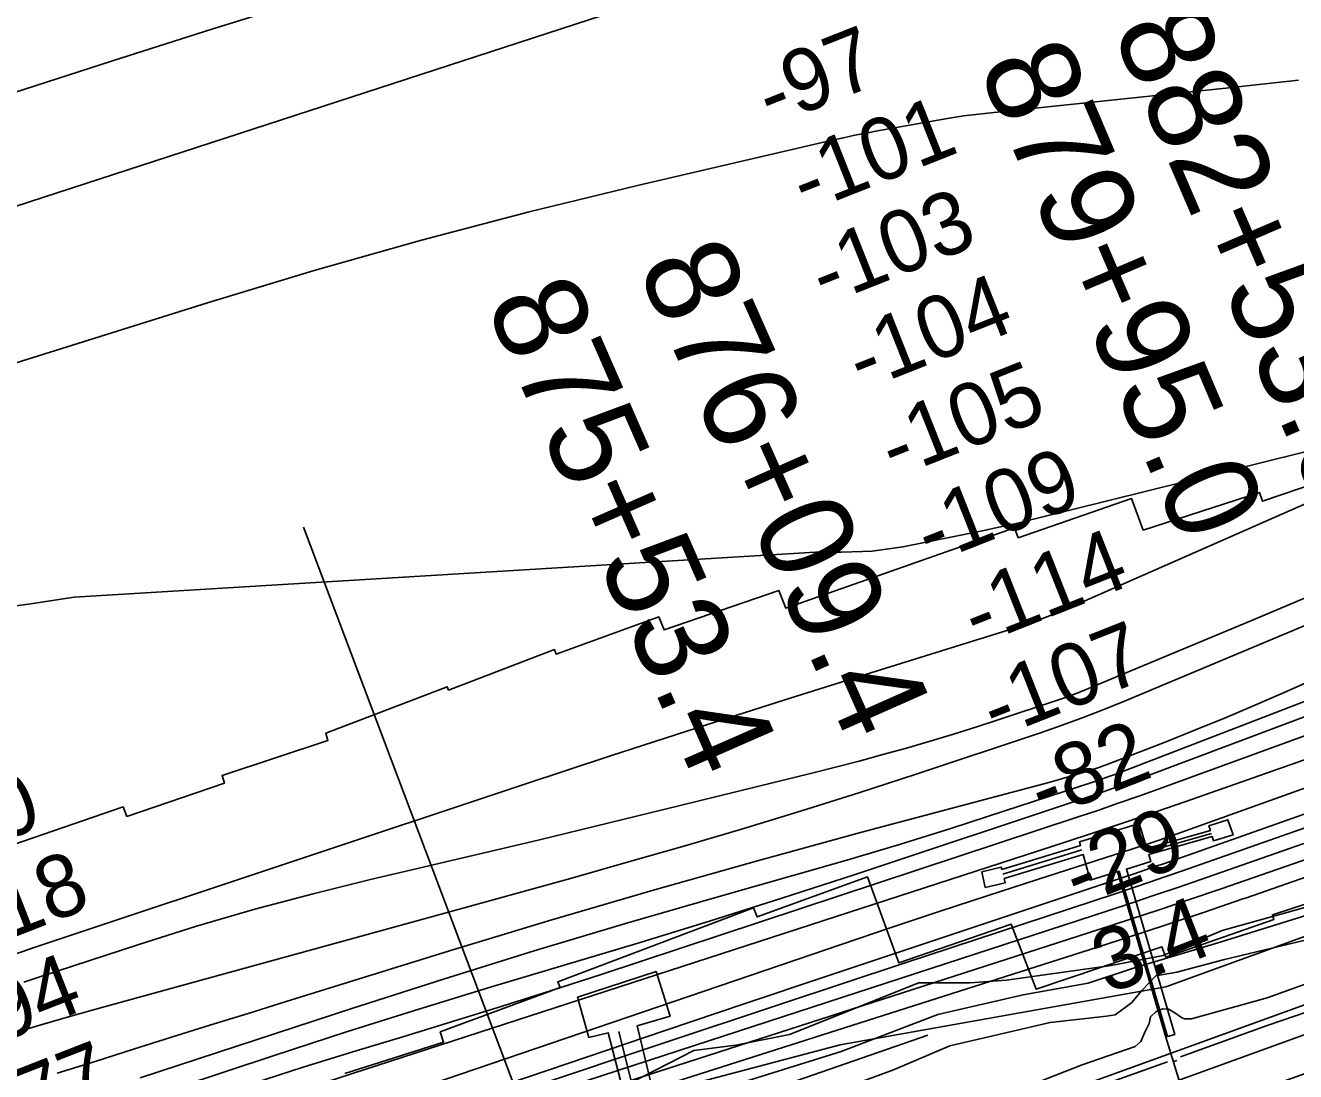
# Model space of a CAD drawing. Extents: x 3651524 to 3689615, y 505651 to 531377.
# Drawn here: x 3674354 to 3675717, y 515048 to 516171 of the extents above; entities that cross this region are included whole.
import ezdxf

# ---------------------------------------------------------------- set-up
doc = ezdxf.new("R2010")
doc.units = 0
for name, color, linetype in [('V-CHAN-DOCK', 7, 'Continuous'), ('V-FLOD-BASE', 7, 'Continuous'), ('V-LEVE-TOET', 7, 'Continuous'), ('V-RIVR-EDGE', 7, 'Continuous'), ('V-RIVR-RANG', 7, 'Continuous'), ('V-ROAD-CNTR', 7, 'Continuous'), ('V-RRAP-FSHR', 7, 'Continuous'), ('V-RRAP-RVMT', 7, 'Continuous'), ('V-SITE-VEGE', 7, 'Continuous'), ('V-SURV-IDEN', 7, 'Continuous'), ('V-SURV-LINE', 7, 'Continuous'), ('V-TOPO-DPTH', 7, 'Continuous'), ('V-TOPO-MAJR', 7, 'Continuous'), ('V-TOPO-MINR', 7, 'Continuous'), ('V-TOPO-WATR', 7, 'Continuous'), ('V-UTIL-LINE', 7, 'Continuous')]:
    doc.layers.add(name, color=color, linetype=linetype)

msp = doc.modelspace()

# ---------------------------------------------------------------- linework, layer by layer
at = {"layer": 'V-CHAN-DOCK'}
for points in [[(3675401.983, 515264.662), (3675486.562, 515290.617), (3675485.427, 515294.69), (3675549.353, 515314.374), (3675557.674, 515287.487), (3675625.875, 515306.743), (3675624.288, 515311.783), (3675644.477, 515318.14), (3675650.232, 515301.975), (3675629.373, 515295.63), (3675627.976, 515300.062), (3675559.747, 515280.793), (3675562.055, 515273.326), (3675535.794, 515265.265), (3675587.678, 515087.717), (3675579.998, 515085.475), (3675528.144, 515262.918), (3675496.933, 515253.337), (3675489.243, 515280.979), (3675404.523, 515254.982), (3675405.694, 515250.503), (3675384.19, 515245.508), (3675380.455, 515262.305), (3675401.289, 515267.313), (3675401.983, 515264.662)], [(3675489.243, 515280.979), (3675496.933, 515253.337), (3675528.144, 515262.918), (3675579.998, 515085.475), (3675587.678, 515087.717), (3675535.794, 515265.265), (3675562.055, 515273.326), (3675559.747, 515280.793)], [(3675061.143, 514883.329), (3675036.798, 514988.838), (3675010.709, 515096.87), (3675045.9, 515107.206), (3675030.89, 515155.307), (3674946.736, 515127.582), (3674958.735, 515084.535), (3674979.571, 515089.542), (3675035.029, 514875.061), (3675061.143, 514883.329)]]:
    msp.add_lwpolyline(points, dxfattribs=at)
at = {"layer": 'V-FLOD-BASE'}
msp.add_line((3675585.767, 515058.216), (3675589.81, 515059.717), dxfattribs=at)
for points in [[(3675593.987, 515063.705), (3675686.77, 515097.238), (3675774.986, 515127.338), (3675852.533, 515149.096), (3675919.486, 515166.52), (3676033.63, 515188.669), (3676085.942, 515199.825), (3676115.138, 515207.355), (3676146.757, 515209.833), (3676244.148, 515219.232), (3676306.952, 515138.489), (3676314.632, 515129.509)], [(3675276.572, 514964.764), (3675339.048, 514984.269), (3675358.664, 514988.451), (3675399.829, 514992.272), (3675508.77, 515033.052), (3675579.864, 515058.429)]]:
    msp.add_lwpolyline(points, dxfattribs=at)
at = {"layer": 'V-LEVE-TOET'}
msp.add_lwpolyline([(3675423.561, 515029.714), (3675488.141, 515055.195), (3675545.104, 515074.792), (3675551.209, 515080.203), (3675555.385, 515090.159), (3675560.052, 515099.602), (3675561.672, 515106.592), (3675567.785, 515112.504), (3675574.853, 515115.394), (3675580.856, 515114.792), (3675586.817, 515111.685), (3675594.743, 515106.039), (3675598.225, 515104.476), (3675605.741, 515104.351), (3675686.813, 515127.053), (3675762.45, 515154.355)], dxfattribs=at)
at = {"layer": 'V-RIVR-EDGE'}
msp.add_lwpolyline([(3675001.613, 515034.637), (3675071.339, 515070.484), (3675116.378, 515076.376), (3675174.037, 515087.639), (3675312.85, 515143.126), (3675368.08, 515142.99), (3675407.108, 515145.895), (3675468.363, 515154.748), (3675519.409, 515161.826), (3675575.265, 515172.494), (3675638.366, 515199.353), (3675786.148, 515240.41)], dxfattribs=at)
at = {"layer": 'V-RIVR-RANG'}
msp.add_line((3674955.98, 514827.803), (3674652.363, 515632.425), dxfattribs=at)
at = {"layer": 'V-ROAD-CNTR'}
msp.add_arc((3688906.265, 478446.642), 38899.472, 109.7579993, 110.7036938, dxfattribs=at)
at = {"layer": 'V-RRAP-FSHR'}
msp.add_lwpolyline([(3674342.485, 514747.086), (3674903.664, 514990.673), (3675228.559, 515076.644), (3675578.064, 515138.733), (3676104.785, 515329.783), (3676203.237, 515348.889), (3676281.999, 515325.007), (3676434.599, 515071.868)], dxfattribs=at)
at = {"layer": 'V-RRAP-RVMT'}
for points in [[(3674319.462, 515284.135), (3674458.996, 515331.994), (3674462.914, 515321.814), (3674567.645, 515357.604), (3674565.125, 515365.804), (3674678.747, 515403.377), (3674676.313, 515411.079), (3674806.739, 515461.046), (3674808.189, 515457.409), (3674921.773, 515500.876), (3674923.714, 515496.088), (3675033.774, 515536.032), (3675039.567, 515522.01), (3675162.69, 515564.401), (3675170.114, 515545.218), (3675415.598, 515631.674), (3675419.681, 515621.022), (3675541.336, 515663.077), (3675553.827, 515629.178), (3675678.745, 515669.463), (3675681.94, 515660.088), (3675780.807, 515694.006)], [(3676288.695, 515393.757), (3676189.323, 515392.723), (3676050.602, 515345.06), (3676052.752, 515338.67), (3675932.839, 515297.929), (3675935.965, 515286.238), (3675806.865, 515239.026), (3675801.933, 515251.85), (3675692.413, 515216.15), (3675694.118, 515211.28), (3675577.994, 515170.54), (3675573.847, 515181.875), (3675438.882, 515136.317), (3675412.213, 515206.17), (3675291.578, 515164.472), (3675258.014, 515256.778), (3675139.527, 515213.979), (3675135.46, 515223.578), (3674925.404, 515144.385), (3674927.974, 515138.054), (3674799.275, 515090.453), (3674802.758, 515079.503), (3674697.021, 515045.83)]]:
    msp.add_lwpolyline(points, dxfattribs=at)
at = {"layer": 'V-SITE-VEGE'}
for points in [[(3675083.032, 515023.68), (3675229.736, 515069.427), (3675333.498, 515109.197), (3675424.898, 515130.43), (3675494.727, 515142.651), (3675544.543, 515159.223), (3675637.395, 515187.127), (3675771.985, 515229.058)], [(3675803.752, 515207.103), (3675641.096, 515168.32), (3675589.986, 515154.447), (3675567.163, 515150.812), (3675552.171, 515134.995), (3675541.239, 515121.79), (3675523.614, 515108.695), (3675514.222, 515107.513), (3675453.853, 515100.491), (3675346.323, 515075.509), (3675285.643, 515049.747), (3675171.129, 515007.479)]]:
    msp.add_lwpolyline(points, dxfattribs=at)
at = {"layer": 'V-SURV-LINE'}
for points in [[(3675414.951, 515006.37), (3675739.936, 515124.069)], [(3675750.15, 515095.861), (3675425.166, 514978.162)]]:
    msp.add_lwpolyline(points, dxfattribs=at)
at = {"layer": 'V-TOPO-DPTH'}
for points in [[(3674519.408, 514867.087), (3675495.662, 515178.441), (3675537.069, 515191.8), (3675578.414, 515205.344), (3675619.667, 515219.165), (3675660.86, 515233.17), (3675664.565, 515234.444), (3675707.517, 515249.359), (3675750.405, 515264.453), (3675793.198, 515279.814), (3675835.927, 515295.354), (3677210.797, 515800.233), (3677249.719, 515814.585), (3677288.616, 515829.004), (3677327.475, 515843.527), (3677366.308, 515858.117), (3677955.19, 516080.26)], [(3674676.604, 515036.39), (3675470.188, 515294.321), (3675502.6, 515304.979), (3675534.961, 515315.784), (3675567.248, 515326.812), (3675599.485, 515337.988), (3675764.602, 515395.867), (3675879.299, 515436.264), (3675993.914, 515476.89), (3676108.408, 515517.858), (3676222.82, 515559.054), (3677227.02, 515922.335)], [(3674676.604, 515036.39), (3675470.188, 515294.321), (3675502.6, 515304.979), (3675534.961, 515315.784), (3675567.248, 515326.812), (3675599.485, 515337.988), (3675764.602, 515395.867), (3675879.299, 515436.264), (3675993.914, 515476.89), (3676108.408, 515517.858), (3676222.82, 515559.054), (3677227.02, 515922.335)], [(3674510.081, 514939.076), (3675229.443, 515184.377), (3675282.019, 515202.14), (3675334.661, 515219.704), (3675387.401, 515236.971), (3675440.207, 515254.038), (3675532.731, 515283.655), (3675539.319, 515285.78), (3675545.902, 515287.923), (3675552.474, 515290.095), (3675559.041, 515292.286), (3675565.596, 515294.51), (3675572.143, 515296.759), (3675578.676, 515299.047), (3675585.2, 515301.36), (3675747.873, 515359.56), (3675835.73, 515390.983), (3675923.591, 515422.395), (3676011.458, 515453.791), (3676099.329, 515485.176), (3677104.432, 515844.057)], [(3677104.432, 515844.057), (3676099.329, 515485.176), (3676011.458, 515453.791), (3675923.591, 515422.395), (3675835.73, 515390.983), (3675747.873, 515359.56), (3675585.2, 515301.36), (3675578.676, 515299.047), (3675572.143, 515296.759), (3675565.596, 515294.51), (3675559.041, 515292.286), (3675552.474, 515290.095), (3675545.902, 515287.923), (3675539.319, 515285.78), (3675532.731, 515283.655), (3675440.207, 515254.038), (3675387.401, 515236.971), (3675334.661, 515219.704), (3675282.019, 515202.14), (3675229.443, 515184.377), (3674510.081, 514939.076)], [(3674495.163, 514906.907), (3675040.724, 515091.857), (3675126.401, 515120.812), (3675212.113, 515149.658), (3675297.88, 515178.343), (3675383.684, 515206.92), (3675532.96, 515256.479), (3675544.141, 515260.228), (3675555.308, 515264.019), (3675566.452, 515267.874), (3675577.582, 515271.772), (3676419.798, 515569.499), (3676561.946, 515620.028)], [(3676561.946, 515620.028), (3676419.798, 515569.499), (3675577.582, 515271.772), (3675566.452, 515267.874), (3675555.308, 515264.019), (3675544.141, 515260.228), (3675532.96, 515256.479), (3675383.684, 515206.92), (3675297.88, 515178.343), (3675212.113, 515149.658), (3675126.401, 515120.812), (3675040.724, 515091.857), (3674495.163, 514906.907)], [(3676569.034, 515593.109), (3676402.37, 515532.31), (3676235.509, 515472.061), (3676068.353, 515412.634), (3675901, 515353.757), (3675615.748, 515254.191), (3675590.848, 515245.586), (3675565.913, 515237.084), (3675540.926, 515228.737), (3675515.904, 515220.493), (3675055.804, 515070.488), (3674956.05, 515037.773)], [(3676569.034, 515593.109), (3676402.37, 515532.31), (3676235.509, 515472.061), (3676068.353, 515412.634), (3675901, 515353.757), (3675615.748, 515254.191), (3675590.848, 515245.586), (3675565.913, 515237.084), (3675540.926, 515228.737), (3675515.904, 515220.493), (3675055.804, 515070.488), (3674956.05, 515037.773)]]:
    msp.add_lwpolyline(points, dxfattribs=at)
at = {"layer": 'V-TOPO-MAJR'}
for points in [[(3675720.316, 516112.15), (3675694.359, 516109.204), (3675668.39, 516106.365), (3675642.413, 516103.598), (3675393.635, 516077.626), (3675387.107, 516076.928), (3675380.58, 516076.209), (3675374.057, 516075.459), (3675367.537, 516074.687), (3675361.027, 516073.843), (3675354.528, 516072.926), (3675348.045, 516071.899), (3675341.573, 516070.797), (3675268.73, 516057.757), (3675256.442, 516055.46), (3675244.18, 516053.036), (3675231.957, 516050.424), (3675219.76, 516047.687), (3675010.977, 515999.131), (3674894.764, 515970.714), (3674779.026, 515940.554), (3674664.001, 515907.781), (3674549.451, 515873.267), (3674174.966, 515755.79)], [(3674599.141, 515035.53), (3674652.282, 515052.539), (3674705.571, 515069.075), (3674758.96, 515085.296), (3674812.353, 515101.506), (3674865.651, 515118.017), (3674918.807, 515134.979), (3674971.868, 515152.241), (3675482.886, 515320.89), (3675504.999, 515328.301), (3675527.065, 515335.849), (3675549.061, 515343.601), (3675571.009, 515351.489), (3676094.046, 515542.201), (3676285.142, 515611.962), (3676476.204, 515681.818), (3676667.212, 515751.819)], [(3674352.327, 515143.925), (3674360.913, 515146.859), (3674369.522, 515149.728), (3674475.787, 515184.463), (3674537.774, 515203.831), (3674600.066, 515222.106), (3674662.816, 515238.744), (3674725.87, 515254.29), (3674751.904, 515260.348), (3674828.168, 515278.253), (3674904.384, 515296.36), (3674980.527, 515314.769), (3675056.623, 515333.379), (3675197.989, 515368.25), (3675223.51, 515374.681), (3675248.985, 515381.282), (3675274.393, 515388.14), (3675299.755, 515395.168), (3675325.03, 515402.499), (3675350.233, 515410.064), (3675375.327, 515417.98), (3675400.35, 515426.13), (3675459.739, 515445.933), (3675469.312, 515449.244), (3675478.833, 515452.694), (3675488.274, 515456.354), (3675497.663, 515460.155), (3675673.753, 515533.709), (3675771.077, 515574.559)]]:
    msp.add_lwpolyline(points, dxfattribs=at)
at = {"layer": 'V-TOPO-MINR'}
for points in [[(3676659.664, 516800.083), (3676406.069, 516756.102), (3676343.864, 516738.553), (3676281.842, 516720.399), (3676220.093, 516701.336), (3676158.525, 516681.668), (3675764.759, 516552.685), (3675658.983, 516518.06), (3675553.198, 516483.461), (3675447.399, 516448.903), (3675341.592, 516414.372), (3675188.42, 516364.415), (3675159.17, 516354.951), (3675129.892, 516345.578), (3675100.57, 516336.341), (3675071.22, 516327.196), (3674660.659, 516200.314), (3674553.944, 516166.937), (3674447.384, 516133.077), (3674341.056, 516098.493)], [(3675799.943, 516402.542), (3675687.294, 516385.355), (3675652.156, 516379.597), (3675617.116, 516373.323), (3675582.223, 516366.277), (3675547.428, 516358.716), (3675512.817, 516350.361), (3675478.354, 516341.462), (3675444.111, 516331.748), (3675410.016, 516321.491), (3675199.268, 516255.352), (3675184.188, 516250.592), (3675169.118, 516245.799), (3675154.064, 516240.957), (3675139.021, 516236.081), (3674342.824, 515976.59)], [(3674676.604, 515036.39), (3675470.188, 515294.321), (3675502.6, 515304.979), (3675534.961, 515315.784), (3675567.248, 515326.812), (3675599.485, 515337.988), (3675764.602, 515395.867), (3675879.299, 515436.264), (3675993.914, 515476.89), (3676108.408, 515517.858), (3676222.82, 515559.054), (3677227.02, 515922.335)], [(3674464.205, 515013.182), (3674621.047, 515065.159), (3674698.553, 515090.38), (3674776.233, 515115.041), (3674854.175, 515138.861), (3674932.292, 515162.12), (3675010.406, 515185.39), (3675088.34, 515209.234), (3675166.005, 515233.94), (3675243.491, 515259.22), (3675492.894, 515342.121), (3675506.878, 515346.859), (3675520.824, 515351.705), (3675534.713, 515356.712), (3675548.564, 515361.827), (3676971.028, 515896.466)], [(3674336.191, 515087.56), (3674369.381, 515097.632), (3674402.691, 515107.299), (3674436.081, 515116.696), (3674814.566, 515220.726), (3674876.809, 515237.952), (3674939.012, 515255.324), (3675001.153, 515272.915), (3675063.253, 515290.651), (3675125.202, 515308.885), (3675186.99, 515327.635), (3675248.539, 515347.159), (3675309.927, 515367.2), (3675444.452, 515412.055), (3675466.961, 515419.844), (3675489.345, 515427.967), (3675511.54, 515436.593), (3675533.609, 515445.554), (3675983.441, 515634.133), (3676182.437, 515717.444), (3676381.486, 515800.627), (3676580.615, 515883.619)], [(3674510.081, 514939.076), (3675229.443, 515184.377), (3675282.019, 515202.14), (3675334.661, 515219.704), (3675387.401, 515236.971), (3675440.207, 515254.038), (3675532.731, 515283.655), (3675539.319, 515285.78), (3675545.902, 515287.923), (3675552.474, 515290.095), (3675559.041, 515292.286), (3675565.596, 515294.51), (3675572.143, 515296.759), (3675578.676, 515299.047), (3675585.2, 515301.36), (3675747.873, 515359.56), (3675835.73, 515390.983), (3675923.591, 515422.395), (3676011.458, 515453.791), (3676099.329, 515485.176), (3677104.432, 515844.057)], [(3674787.451, 514968.418), (3675506.237, 515200.323), (3675539.089, 515211.04), (3675571.894, 515221.897), (3675604.628, 515232.965), (3675637.316, 515244.174), (3675783.767, 515294.923), (3675889.536, 515331.915), (3675995.162, 515369.31), (3676100.571, 515407.311), (3676205.835, 515445.715), (3677219.47, 515818.822)], [(3674477.096, 515041.081), (3674705.549, 515115.964), (3674802.736, 515147.151), (3674900.169, 515177.529), (3674997.973, 515206.691), (3675096.024, 515235.044), (3675179.301, 515258.565), (3675235.789, 515274.908), (3675292.131, 515291.729), (3675348.254, 515309.267), (3675404.231, 515327.283), (3675500.768, 515359.033), (3675508.346, 515361.589), (3675515.898, 515364.22), (3675523.41, 515366.964), (3675530.895, 515369.784), (3675886.614, 515506.853), (3676071.715, 515578.827), (3676256.517, 515651.552), (3676440.872, 515725.404), (3676624.929, 515800.006)], [(3673797.395, 514967.645), (3674294.145, 515155.983), (3674317.516, 515164.68), (3674340.956, 515173.183), (3674364.499, 515181.397), (3674388.111, 515189.417), (3674888.956, 515356.101), (3674981.847, 515386.715), (3675074.855, 515416.967), (3675168.037, 515446.676), (3675261.336, 515476.023), (3675416.756, 515524.413), (3675432.334, 515529.555), (3675447.782, 515535.046), (3675463.035, 515541.058), (3675478.157, 515547.418), (3675878.922, 515724.045), (3675882.345, 515727.624), (3675883.921, 515731.298), (3675882.728, 515735.114), (3675879.688, 515739.023), (3675872.3, 515742.149), (3675864.75, 515744.093)], [(3675864.75, 515744.093), (3675856.954, 515744.266), (3675848.996, 515743.257), (3675434.519, 515640.439), (3675422.076, 515637.438), (3675409.609, 515634.546), (3675397.106, 515631.815), (3675384.578, 515629.194), (3675295.621, 515611.181), (3675262.956, 515606.732), (3675251.968, 515606.105), (3675240.947, 515605.832), (3675229.925, 515605.662), (3675218.902, 515605.644), (3675207.878, 515605.728), (3674406.173, 515557.11), (3674389.901, 515554.568), (3674373.615, 515552.11), (3674357.32, 515549.71), (3674340.996, 515547.593)], [(3674902.727, 515032.933), (3675034.112, 515077.013), (3675165.613, 515120.745), (3675297.191, 515164.245), (3675524.777, 515239.152), (3675542.603, 515245.078), (3675560.404, 515251.075), (3675578.169, 515257.179), (3675595.91, 515263.353), (3676068.655, 515429.459), (3676270.256, 515500.768), (3676471.655, 515572.639), (3676672.752, 515645.351)], [(3674495.163, 514906.907), (3675040.724, 515091.857), (3675126.401, 515120.812), (3675212.113, 515149.658), (3675297.88, 515178.343), (3675383.684, 515206.92), (3675532.96, 515256.479), (3675544.141, 515260.228), (3675555.308, 515264.019), (3675566.452, 515267.874), (3675577.582, 515271.772), (3676419.798, 515569.499), (3676561.946, 515620.028)], [(3674956.05, 515037.773), (3675055.804, 515070.488), (3675515.904, 515220.493), (3675540.926, 515228.737), (3675565.913, 515237.084), (3675590.848, 515245.586), (3675615.748, 515254.191), (3675901, 515353.757), (3676068.353, 515412.634), (3676235.509, 515472.061), (3676402.37, 515532.31), (3676569.034, 515593.109)], [(3674387.922, 515046.011), (3674428.934, 515058.862), (3674469.927, 515071.774), (3674510.916, 515084.696), (3674551.921, 515097.569), (3674592.948, 515110.371), (3674633.991, 515123.124), (3674809.287, 515177.427), (3674919.133, 515210.732), (3675029.234, 515243.154), (3675139.716, 515274.251), (3675250.452, 515304.465), (3675452.556, 515358.304), (3675462.409, 515361.011), (3675472.233, 515363.818), (3675482.012, 515366.777), (3675491.762, 515369.836), (3675508.339, 515375.178), (3675509.773, 515375.654), (3675514.037, 515377.197), (3675577.182, 515401.618), (3675610.06, 515414.626), (3675642.798, 515427.97), (3675675.326, 515441.817), (3675707.714, 515456.001), (3675838.769, 515514.6)], [(3674530.426, 514812.201), (3675322.54, 515086.89)]]:
    msp.add_lwpolyline(points, dxfattribs=at)
at = {"layer": 'V-TOPO-WATR'}
msp.add_lwpolyline([(3674519.408, 514867.087), (3675495.662, 515178.441), (3675537.069, 515191.8), (3675578.414, 515205.344), (3675619.667, 515219.165), (3675660.86, 515233.17), (3675664.565, 515234.444), (3675707.517, 515249.359), (3675750.405, 515264.453), (3675793.198, 515279.814), (3675835.927, 515295.354), (3677210.797, 515800.233), (3677249.719, 515814.585), (3677288.616, 515829.004), (3677327.475, 515843.527), (3677366.308, 515858.117), (3677955.19, 516080.26)], dxfattribs=at)
at = {"layer": 'V-UTIL-LINE'}
for p, q in [((3675558.709, 515284.143), (3675626.925, 515303.402)), ((3675487.897, 515285.814), (3675403.253, 515259.821)), ((3675578.079, 515084.914), (3675526.231, 515262.33))]:
    msp.add_line(p, q, dxfattribs=at)
for points in [[(3675093.641, 514684.489), (3675068.895, 514773.441), (3675007.608, 515023.244), (3674991.058, 515090.986)], [(3675614.685, 514963.129), (3675599.847, 515015.775), (3675596.093, 515026.318), (3675578.079, 515084.914)]]:
    msp.add_lwpolyline(points, dxfattribs=at)

# ---------------------------------------------------------------- texts
at = {"layer": 'V-RIVR-RANG'}
for s, rotation, p in [('-97', 21.613667, (3675154.325, 516062.42)), ('-101', 21.613667, (3675191.174, 515969.457)), ('-103', 21.613667, (3675211.839, 515870.082)), ('-104', 21.613667, (3675251.632, 515778.285)), ('-105', 21.613667, (3675286.52, 515684.545)), ('-109', 21.613667, (3675324.841, 515592.166)), ('-114', 21.613667, (3675375.179, 515504.547)), ('-107', 21.613667, (3675395.353, 515404.978)), ('-82', 21.613667, (3675446.181, 515317.554)), ('-120', 21.364639, (3674207.75, 515246.851)), ('-29', 21.613667, (3675483.522, 515224.785)), ('-118', 21.364639, (3674259.917, 515159.879)), ('3.4', 21.328326, (3675515.891, 515130.507)), ('-94', 21.364639, (3674298.328, 515067.526)), ('-77', 21.364639, (3674331.334, 514973.059))]:
    msp.add_text(s, height=67, rotation=rotation, dxfattribs=at).set_placement(p)
at = {"layer": 'V-SURV-IDEN'}
for s, rotation, p in [('882+53.0', 293.26522, (3675519.846, 516165.901)), ('879+95.0', 293.050471, (3675375.809, 516127.324)), ('876+09.4', 293.929618, (3675009.912, 515911.886)), ('875+53.4', 293.660291, (3674846.998, 515872.279))]:
    msp.add_text(s, height=100, rotation=rotation, dxfattribs=at).set_placement(p)

doc.saveas('drawing.dxf')
